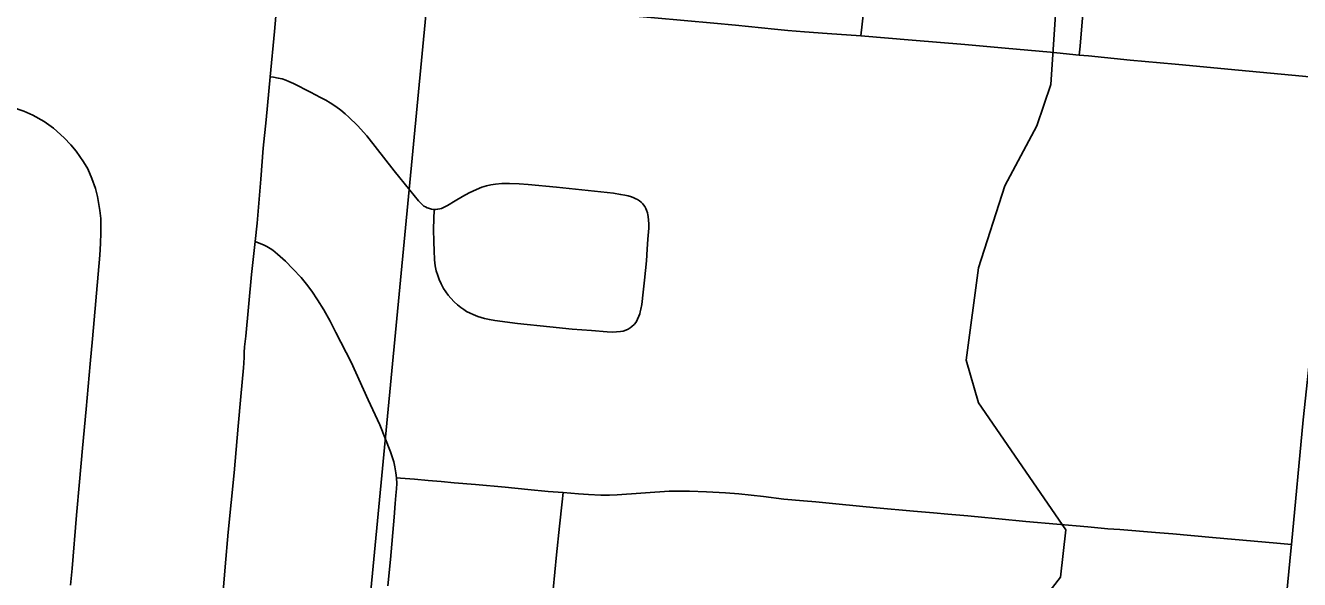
# Model space of a CAD drawing. Extents: x 0 to 34, y 0 to 22.
# Drawn here: x 5.726 to 6.387, y 19.445 to 19.733 of the extents above; entities that cross this region are included whole.
import ezdxf

# ---------------------------------------------------------------- set-up
doc = ezdxf.new("R2010")
doc.units = 0
for name, color, linetype in [('GM_X_City_Street', 7, 'Continuous'), ('GM_X_Corporation', 7, 'Continuous'), ('GM_X_County_Road', 7, 'Continuous'), ('GM_X_Minor_River', 7, 'Continuous')]:
    doc.layers.add(name, color=color, linetype=linetype)

msp = doc.modelspace()

# ---------------------------------------------------------------- linework, layer by layer
at = {"layer": 'GM_X_City_Street'}
for points in [[(6.27293, 19.71749), (6.27331, 19.72213), (6.27682, 19.76391)], [(5.82752, 19.43058), (5.82921, 19.45163), (5.83083, 19.46956), (5.83387, 19.50047), (5.83592, 19.52462), (5.83735, 19.54008), (5.83869, 19.5549), (5.8389, 19.55737), (5.83906, 19.56045), (5.83918, 19.56289), (5.83934, 19.56595), (5.8399, 19.57146), (5.84298, 19.60353), (5.84484, 19.62058), (5.84588, 19.63008), (5.84775, 19.65301), (5.84907, 19.6691), (5.85057, 19.6839), (5.85266, 19.70621), (5.85485, 19.72966), (5.85665, 19.74981), (5.85722, 19.75623)], [(6.1595, 19.72738), (6.161, 19.7411)], [(5.85266, 19.70621), (5.85439, 19.70593), (5.8568, 19.70554), (5.85892, 19.70503), (5.86084, 19.70436), (5.86233, 19.70377), (5.86481, 19.70263), (5.87349, 19.6982), (5.87873, 19.6955), (5.88147, 19.69401), (5.88383, 19.69264), (5.88665, 19.69075), (5.88928, 19.68883), (5.89163, 19.68699), (5.89351, 19.68526), (5.89794, 19.68091), (5.9028, 19.67546), (5.917, 19.6573), (5.92516, 19.64726), (5.92972, 19.64175), (5.93065, 19.6407), (5.93178, 19.63962), (5.9325, 19.63905), (5.93326, 19.63861), (5.93421, 19.63816), (5.93488, 19.63793), (5.93643, 19.63748), (5.93779, 19.63726), (5.9387, 19.63727), (5.93959, 19.63734), (5.94071, 19.63753), (5.94168, 19.63779), (5.94233, 19.63804), (5.94378, 19.63874), (5.94471, 19.63924), (5.94872, 19.64167), (5.95256, 19.64396), (5.95606, 19.64585), (5.95983, 19.64769), (5.96259, 19.64882), (5.96498, 19.64959), (5.96729, 19.65011), (5.96961, 19.65044), (5.97288, 19.65066), (5.97695, 19.65078), (5.98202, 19.65055), (5.98661, 19.6503), (6.00133, 19.64892), (6.03104, 19.64565), (6.03466, 19.6451), (6.03687, 19.64467), (6.03863, 19.64425), (6.04023, 19.64378), (6.04151, 19.64332), (6.04258, 19.64285), (6.04336, 19.64244), (6.04449, 19.64169), (6.04535, 19.64099), (6.04609, 19.64027), (6.04663, 19.63963), (6.04723, 19.63875), (6.04777, 19.63779), (6.04815, 19.63691), (6.04862, 19.63545), (6.04885, 19.63452), (6.04902, 19.6336), (6.04921, 19.63173), (6.04927, 19.62987), (6.04923, 19.62761), (6.04881, 19.62185), (6.04843, 19.61669), (6.04802, 19.6105)], [(5.61037, 19.70061), (5.63568, 19.69826), (5.68016, 19.69458), (5.6969, 19.69326), (5.70158, 19.69285), (5.71124, 19.69177), (5.7148, 19.69126), (5.71802, 19.69057), (5.7246, 19.68838), (5.72937, 19.68626), (5.73523, 19.68296), (5.74002, 19.67951)], [(5.7489, 19.44199), (5.74969, 19.45065), (5.752, 19.47851), (5.75366, 19.49583), (5.75508, 19.51316), (5.757, 19.53358), (5.75921, 19.55707), (5.76031, 19.57006), (5.76414, 19.61345), (5.76455, 19.61955), (5.76475, 19.62509), (5.76461, 19.63248), (5.76416, 19.63672), (5.76296, 19.64403), (5.76191, 19.64817), (5.76006, 19.65334), (5.75783, 19.65839), (5.75571, 19.66208), (5.75186, 19.66762), (5.74911, 19.6709), (5.74566, 19.67438), (5.74002, 19.67951)], [(5.93779, 19.63726), (5.93755, 19.62714), (5.93762, 19.62029), (5.93774, 19.61599), (5.93797, 19.61105), (5.93837, 19.60798), (5.9389, 19.60529), (5.93963, 19.60288), (5.94043, 19.60087), (5.9415, 19.59854), (5.94266, 19.59623), (5.94386, 19.59444), (5.94516, 19.59265), (5.94649, 19.59112), (5.94821, 19.58935), (5.94998, 19.58778), (5.95166, 19.5864), (5.95316, 19.58521), (5.95469, 19.58424), (5.95646, 19.58336), (5.95802, 19.5826), (5.96048, 19.58167), (5.96392, 19.58062), (5.96651, 19.58006), (5.9694, 19.57948), (5.98111, 19.57798), (5.99781, 19.57631), (6.00956, 19.57512), (6.01949, 19.57431), (6.02773, 19.57369), (6.0303, 19.57353), (6.03259, 19.57363), (6.03459, 19.57379), (6.03594, 19.57408), (6.03742, 19.57456), (6.03862, 19.57511), (6.03968, 19.57578), (6.04055, 19.57643), (6.0417, 19.57755), (6.04267, 19.57875), (6.04341, 19.58019), (6.04412, 19.58174), (6.04457, 19.58306), (6.04486, 19.5841), (6.04515, 19.58541), (6.0456, 19.58789), (6.04638, 19.59427), (6.04705, 19.60045), (6.04802, 19.6105)], [(5.91372, 19.44167), (5.91506, 19.45542), (5.91703, 19.47748), (5.91759, 19.48452), (5.91796, 19.48872), (5.91825, 19.49211), (5.91834, 19.4949), (5.91823, 19.49791), (5.91796, 19.50048), (5.91741, 19.50348), (5.91678, 19.50608), (5.91595, 19.5088), (5.91506, 19.51128), (5.90957, 19.52528), (5.90353, 19.53843), (5.89462, 19.55784), (5.8868, 19.57336), (5.88372, 19.57921), (5.88044, 19.58513), (5.87725, 19.59032), (5.87423, 19.59472), (5.8715, 19.5984), (5.86871, 19.60183), (5.86444, 19.60645), (5.86051, 19.61037), (5.85639, 19.6141), (5.854, 19.61604), (5.85266, 19.61699), (5.85087, 19.61803), (5.84909, 19.61888), (5.84699, 19.61972), (5.84484, 19.62058)], [(5.91823, 19.49791), (5.92039, 19.49773), (5.92756, 19.49712), (5.93467, 19.49652), (5.94146, 19.49585), (5.94823, 19.49525), (5.95936, 19.49428), (5.97477, 19.49296), (5.9864, 19.49183), (5.99698, 19.4908), (6.00481, 19.49015), (6.01282, 19.4895), (6.01801, 19.48911), (6.02445, 19.48888), (6.0289, 19.48882), (6.03286, 19.48894), (6.05984, 19.49086), (6.0646, 19.49098), (6.07047, 19.49092), (6.07923, 19.49055), (6.08918, 19.48998), (6.09599, 19.48946), (6.10896, 19.48806), (6.11939, 19.48681), (6.12968, 19.48584), (6.13612, 19.48529), (6.14811, 19.48407), (6.16761, 19.48228), (6.18673, 19.48047), (6.19723, 19.47958), (6.20465, 19.47896), (6.21494, 19.47805), (6.22384, 19.47725), (6.23118, 19.47648), (6.2452, 19.47517), (6.2773, 19.47234), (6.28776, 19.4714), (6.29392, 19.47099), (6.31246, 19.46945), (6.32153, 19.46871), (6.34213, 19.46686), (6.36372, 19.46497), (6.37554, 19.46395), (6.38315, 19.46328)], [(5.98522, 19.28945), (5.98668, 19.30444), (5.98844, 19.32256), (5.99041, 19.34281), (5.99263, 19.36821), (5.99367, 19.3787), (5.99497, 19.39173), (5.9974, 19.41673), (5.99964, 19.43981), (6.00139, 19.45785), (6.00297, 19.47272), (6.0043, 19.4853), (6.00481, 19.49015)]]:
    msp.add_lwpolyline(points, dxfattribs=at)
at = {"layer": 'GM_X_Corporation'}
for points in [[(5.98271, 20.25288), (5.88653, 19.24719), (4.89829, 19.34286), (4.99301, 20.3518)], [(6.97134, 20.15852), (6.88634, 19.14308), (5.88653, 19.24719), (5.98271, 20.25288)]]:
    msp.add_lwpolyline(points, close=True, dxfattribs=at)
at = {"layer": 'GM_X_County_Road'}
for points in [[(5.93142, 19.74878), (5.94489, 19.74736), (5.96651, 19.74519), (6.00484, 19.74142), (6.01841, 19.74003), (6.02025, 19.73985), (6.02515, 19.73933), (6.02761, 19.73907), (6.03069, 19.73874), (6.03439, 19.73836), (6.05226, 19.7368), (6.08316, 19.73397), (6.0943, 19.73301), (6.11467, 19.73093), (6.12144, 19.73029), (6.1301, 19.72961), (6.14189, 19.72873), (6.1595, 19.72738)], [(6.1595, 19.72738), (6.18615, 19.72522), (6.21338, 19.72295), (6.2344, 19.72108), (6.25793, 19.71905), (6.27293, 19.71749)], [(6.27293, 19.71749), (6.27771, 19.71699), (6.29931, 19.71485), (6.32264, 19.71276)], [(6.32264, 19.71276), (6.32466, 19.71258), (6.35556, 19.70964), (6.38894, 19.70646), (6.40706, 19.70463)], [(6.38315, 19.46328), (6.38914, 19.52793), (6.39149, 19.54896), (6.39757, 19.60698), (6.40073, 19.63886), (6.4039, 19.67162)], [(6.37255, 19.35303), (6.37457, 19.37393), (6.38283, 19.45983), (6.38315, 19.46328)]]:
    msp.add_lwpolyline(points, dxfattribs=at)
at = {"layer": 'GM_X_Minor_River'}
msp.add_lwpolyline([(6.23577, 19.93385), (6.25622, 19.91331), (6.26947, 19.89292), (6.27262, 19.86097), (6.26531, 19.81785), (6.26288, 19.77235), (6.25806, 19.70222), (6.25081, 19.68074), (6.23425, 19.64957), (6.2205, 19.60697), (6.21423, 19.55889), (6.22061, 19.53674), (6.26595, 19.4709), (6.26318, 19.44628), (6.25306, 19.43321), (6.24341, 19.42505), (6.21035, 19.40296), (6.17332, 19.3726), (6.15952, 19.34687)], dxfattribs=at)

doc.saveas('drawing.dxf')
